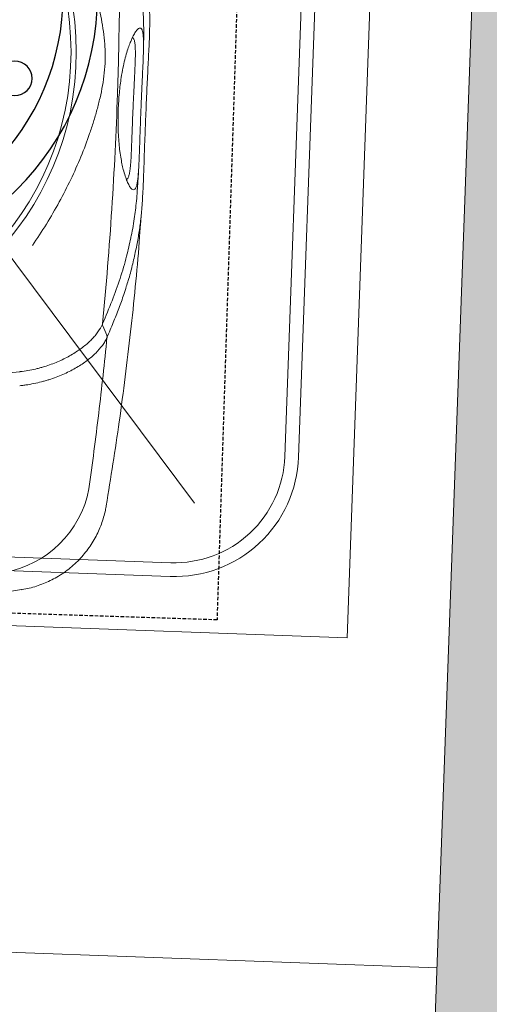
# Model space of a CAD drawing. Header units: millimetres. Extents: x 297264 to 416219, y -77299 to -23696.
# Tile 317 of 327: x 389495 to 389666, y -26732 to -26375. Entities that reach past the tile are written whole.
import ezdxf

# ---------------------------------------------------------------- set-up
doc = ezdxf.new("R2010")
doc.units = ezdxf.units.MM
doc.header["$LTSCALE"] = 2.5
doc.linetypes.add('11aa1PB-bd$0$11aa1PB-af$0$TRATTEGGIATA', pattern=[0.75, 0.5, -0.25])
for name, color, linetype, lineweight in [('CKD Equipments', 252, 'Continuous', 0), ('ELEVATION 1', 143, 'Continuous', 18), ('ELEVATION 4', 157, 'Continuous', 9), ('FURNITURES', 30, 'Continuous', 15), ('HATCH LIGHT', 250, 'Continuous', 0), ('K Equipment', 30, 'Continuous', 9)]:
    doc.layers.add(name, color=color, linetype=linetype, lineweight=lineweight)
doc.layers.add('CKD Plumbing', color=6, linetype='Continuous')
doc.layers.add('FAINTEQUIP', color=253, linetype='Continuous')
doc.styles.get("Standard").update_dxf_attribs({"font": 'GOTHIC.TTF'})
doc.dimstyles.new('AJKD_30', dxfattribs={"dimscale": 30, "dimtxt": 2, "dimasz": 1, "dimexe": 0.8, "dimexo": 0.8, "dimgap": 0.5, "dimtad": 1, "dimdec": 0, "dimzin": 0, "dimdsep": 46, "dimtxsty": 'Standard', "dimblk": 'ARCHTICK', "dimcen": 0.125, "dimclrd": 251, "dimclre": 251, "dimclrt": 42, "dimadec": 0, "dimazin": 0, "dimtfac": 1, "dimtdec": 0, "dimtix": 1, "dimtmove": 0, "dimatfit": 3, "dimfxl": 1, "dimtolj": 1, "dimtzin": 0, "dimarcsym": 1})

# ---------------------------------------------------------------- blocks, each defined once
blk = doc.blocks.new('H-WASH')
at = {"layer": 'CKD Equipments', "color": 4}
for p, q in [((20, -40), (20, 0)), ((1.603, -19.539), (14.288, -35.313)), ((-20, -40), (20, -40))]:
    blk.add_line(p, q, dxfattribs=at)
for points in [[(-13.5, -38), (13.5, -38, 0.414214), (18, -33.5), (18, -16.5, 0.414214), (13.5, -12), (-13.5, -12, 0.414214), (-18, -16.5), (-18, -33.5, 0.414214)], [(-13.5, -37.5), (13.5, -37.5, 0.414214), (17.5, -33.5), (17.5, -16.5, 0.414214), (13.5, -12.5), (-13.5, -12.5, 0.414214), (-17.5, -16.5), (-17.5, -33.5, 0.414214)]]:
    blk.add_lwpolyline(points, format="xyb", close=True, dxfattribs=at)
blk = doc.blocks.new('_ArchTick')
at = {"color": 0, "linetype": 'ByBlock', "const_width": 0.15}
blk.add_lwpolyline([(-0.5, -0.5), (0.5, 0.5)], dxfattribs=at)
blk = doc.blocks.new('G$C62143A14')
at = {"linetype": 'Continuous', "lineweight": 0}
for p, q in [((263.88, 107.91), (263.87, 107.91)), ((296.83, 65.48), (296.83, 65.47)), ((267.17, 33.94), (267.17, 33.94))]:
    blk.add_line(p, q, dxfattribs=at)
at = {"linetype": 'Continuous', "lineweight": 0, "flags": 128}
blk.add_lwpolyline([(294.76, 127.41), (294.02, 129.04), (293.28, 130.69)], dxfattribs=at)
at = {"linetype": 'Continuous', "lineweight": 0}
for radius in [106.93, 105]:
    blk.add_circle((173.18, 226), radius, dxfattribs=at)
blk.add_arc((252.96, 76.9), 37.74, 281.6875, 351.5567, dxfattribs=at)
for points, knots in [([(292.81, 298.92), (293.68, 285.01), (294.34, 271.07), (295.02, 250.13), (295.19, 243.14), (295.43, 229.15), (295.5, 222.15), (295.54, 201.17), (295.36, 187.21), (294.56, 159.32), (293.96, 145.4), (293.13, 131.5)], [0, 0, 0, 0, 0.25, 0.25, 0.375, 0.375, 0.5, 0.5, 0.75, 0.75, 1, 1, 1, 1]), ([(265.16, 295.03), (266.9, 292.42), (268.56, 289.8), (271.72, 284.5), (273.22, 281.83), (276.08, 276.42), (277.43, 273.7), (279.98, 268.18), (281.17, 265.39), (283.41, 259.74), (284.44, 256.91), (285.85, 252.62), (286.3, 251.18), (287.14, 248.29), (287.54, 246.84), (288.29, 243.91), (288.64, 242.44), (289.27, 239.47), (289.55, 237.97), (290.02, 234.96), (290.22, 233.44), (290.43, 231.13), (290.49, 230.35), (290.55, 229.19), (290.56, 228.8), (290.59, 228.01), (290.6, 227.62), (290.62, 225.65), (290.56, 224.09), (290.35, 221.02), (290.18, 219.49), (289.77, 216.47), (289.52, 214.97), (288.95, 211.99), (288.63, 210.51), (287.95, 207.58), (287.58, 206.12), (286.8, 203.23), (286.38, 201.79), (285.07, 197.5), (284.11, 194.66), (280.98, 186.21), (278.56, 180.65), (274.42, 172.38), (272.96, 169.66), (269.9, 164.27), (268.3, 161.61), (266.62, 158.98)], [0, 0, 0, 0, 0.0625, 0.0625, 0.125, 0.125, 0.1875, 0.1875, 0.25, 0.25, 0.3125, 0.3125, 0.34375, 0.34375, 0.375, 0.375, 0.40625, 0.40625, 0.4375, 0.4375, 0.46875, 0.46875, 0.484375, 0.484375, 0.492188, 0.492188, 0.5, 0.5, 0.53125, 0.53125, 0.5625, 0.5625, 0.59375, 0.59375, 0.625, 0.625, 0.65625, 0.65625, 0.6875, 0.6875, 0.75, 0.75, 0.875, 0.875, 0.9375, 0.9375, 1, 1, 1, 1]), ([(301.44, 276.45), (301.75, 275.05), (302.55, 271.44), (303.6, 265.92), (304.62, 259.79), (305.4, 253.83), (305.96, 247.99), (306.24, 243.12), (306.35, 239.27), (306.37, 236.26), (306.35, 232.9), (306.3, 229.24), (306.24, 225.22), (306.18, 221.07), (306.13, 216.7), (306.09, 212.1), (306.06, 207.11), (306.04, 201.95), (306.04, 196.95), (306.05, 192.75), (306.06, 189.23), (306.06, 186.3), (306.05, 183.54), (306.03, 180.52), (305.98, 177.38), (305.88, 174.2), (305.73, 171.32), (305.46, 167.82), (304.99, 163.66), (304.2, 158.49), (303.16, 153), (302.17, 148.58), (301.46, 146.05), (301.24, 145.3)], [0, 0, 0, 0, 0.033599, 0.086704, 0.14001, 0.193319, 0.246393, 0.299468, 0.326258, 0.353125, 0.379834, 0.406408, 0.428618, 0.451478, 0.47167, 0.492329, 0.516002, 0.540379, 0.564065, 0.588402, 0.605742, 0.623087, 0.640895, 0.658706, 0.685242, 0.711788, 0.738802, 0.765824, 0.81871, 0.871587, 0.924587, 0.977588, 1, 1, 1, 1]), ([(304.34, 232.77), (304.34, 233.59), (304.32, 235.34), (304.17, 240.5), (303.67, 247.37), (302.53, 255.86), (301.72, 260.92), (301.15, 263.69), (301.12, 263.85)], [0, 0, 0, 0, 0.076639, 0.163762, 0.518013, 0.751525, 0.985081, 1, 1, 1, 1]), ([(304.01, 184.73), (303.97, 184.22), (303.86, 183.03), (303.62, 181.83), (303.29, 180.95), (302.86, 180.52), (302.33, 180.49), (301.69, 180.94), (300.97, 181.91), (300.2, 183.37), (299.41, 185.28), (298.69, 187.43), (298.06, 189.77), (297.52, 192.16), (297.04, 194.87), (296.62, 197.87), (296.32, 200.95), (296.12, 203.96), (296.02, 206.73), (295.99, 209.52), (296.03, 212.49), (296.17, 215.56), (296.38, 218.45), (296.7, 221.56), (297.14, 224.68), (297.72, 227.74), (298.34, 230.38), (298.99, 232.61), (299.71, 234.69), (300.48, 236.52), (301.26, 237.97), (301.97, 238.89), (302.61, 239.35), (303.16, 239.35), (303.62, 238.79), (303.98, 237.69), (304.12, 236.37), (304.2, 235.72)], [0, 0, 0, 0, 0.026608, 0.06138, 0.0962, 0.130925, 0.168927, 0.207024, 0.245099, 0.283069, 0.316694, 0.350298, 0.37294, 0.395622, 0.418192, 0.438002, 0.457786, 0.474878, 0.488481, 0.502082, 0.518368, 0.53466, 0.550889, 0.567128, 0.590899, 0.614713, 0.640745, 0.66688, 0.692979, 0.729781, 0.766704, 0.803672, 0.840537, 0.880482, 0.920552, 0.960572, 1, 1, 1, 1]), ([(301.35, 209.93), (301.35, 210.19), (301.36, 211.47), (301.38, 213.82), (301.42, 217.11), (301.47, 220.46), (301.51, 223.57), (301.53, 226.21), (301.52, 228.58), (301.47, 230.66), (301.34, 232.62), (301.12, 234.17), (300.83, 235.18), (300.57, 235.43), (300.47, 235.53), (300.47, 235.53), (300.47, 235.53), (300.47, 235.53), (300.38, 235.62), (300.28, 235.71), (300.19, 235.8)], [0, 0, 0, 0, 0.014263, 0.071432, 0.130741, 0.207145, 0.286904, 0.364421, 0.443321, 0.542698, 0.643157, 0.777817, 0.912539, 1, 1, 1, 1, 1, 1, 1.081436, 1.081436, 1.081436, 1.081436]), ([(304.2, 235.72), (304.2, 235.72), (304.26, 235.25), (304.32, 233.87), (304.38, 231.79), (304.39, 229.49), (304.39, 227.19), (304.36, 224.56), (304.33, 221.57), (304.3, 218.26), (304.26, 214.65), (304.24, 211.81), (304.24, 210.23), (304.24, 209.92)], [0, 0, 0, 0, 0.0021857, 0.1486808, 0.2950678, 0.3936347, 0.4923949, 0.5907133, 0.6868358, 0.782863, 0.8795306, 0.9761461, 1, 1, 1, 1]), ([(299.89, 184.14), (299.99, 184.23), (300.1, 184.32), (300.2, 184.41), (300.2, 184.41), (300.2, 184.41), (300.2, 184.41), (300.25, 184.46), (300.44, 184.63), (300.69, 185.34), (300.95, 186.59), (301.14, 188.42), (301.24, 190.5), (301.29, 192.62), (301.31, 194.59), (301.32, 197.05), (301.32, 199.79), (301.32, 202.55), (301.32, 205.02), (301.33, 207.5), (301.34, 209.11), (301.35, 209.93)], [-0.088365, -0.088365, -0.088365, -0.088365, 0, 0, 0, 0, 0, 0, 0.042963, 0.162036, 0.283698, 0.405299, 0.528456, 0.591382, 0.654277, 0.728503, 0.80457, 0.856235, 0.909083, 0.954041, 1, 1, 1, 1]), ([(304.24, 209.92), (304.23, 208.94), (304.22, 206.98), (304.22, 203.98), (304.22, 201.01), (304.23, 197.79), (304.23, 194.6), (304.23, 191.57), (304.2, 189), (304.14, 186.89), (304.09, 185.47), (304.02, 184.88), (304.01, 184.73)], [0, 0, 0, 0, 0.0782123, 0.1564368, 0.2446658, 0.3329467, 0.4546253, 0.5765046, 0.703629, 0.8312553, 0.9586974, 1, 1, 1, 1]), ([(303.91, 180.58), (304.02, 182.73), (304.13, 185.07), (304.16, 187.42), (304.16, 187.6)], [0, 0, 0, 0, 0.919543, 1, 1, 1, 1]), ([(302.2, 162.92), (302.26, 163.21), (302.79, 165.97), (303.23, 169.58), (303.65, 173.93), (303.86, 177.33), (303.99, 180.67), (304.03, 183.21), (304.05, 184.25)], [0, 0, 0, 0, 0.042136, 0.404804, 0.566088, 0.727781, 0.888854, 1, 1, 1, 1]), ([(296.81, 65.48), (298.08, 75.69), (300.71, 96.79), (303.47, 128.89), (305.24, 155.54), (305.68, 171.27), (305.65, 170.35)], [0, 0, 0, 0, 0.27832, 0.574596, 0.870871, 1, 1, 1, 1]), ([(293.13, 131.5), (294.21, 134.35), (296.37, 140.06), (298.94, 148.11), (300.93, 155.81), (301.81, 160.74), (302.2, 162.92)], [0, 0, 0, 0, 0.263525, 0.527185, 0.79078, 1, 1, 1, 1]), ([(301.24, 145.3), (300.98, 144.33), (300.26, 141.65), (298.83, 137.28), (297, 132.07), (295.6, 128.41), (294.9, 126.59)], [0, 0, 0, 0, 0.157579, 0.438078, 0.719047, 1, 1, 1, 1]), ([(263.89, 113.03), (265.76, 113.31), (267.57, 113.69), (269.77, 114.29), (270.21, 114.41), (271.07, 114.67), (271.5, 114.81), (272.77, 115.23), (273.6, 115.53), (276.01, 116.48), (277.52, 117.17), (279.68, 118.29), (280.38, 118.68), (281.74, 119.48), (282.4, 119.89), (284.29, 121.16), (285.45, 122.03), (287.56, 123.81), (288.51, 124.72), (289.57, 125.89), (289.78, 126.12), (290.17, 126.59), (290.36, 126.83), (290.92, 127.53), (291.25, 128), (292.18, 129.42), (292.68, 130.37), (293.07, 131.33)], [0, 0, 0, 0, 0.125, 0.125, 0.15625, 0.15625, 0.1875, 0.1875, 0.25, 0.25, 0.375, 0.375, 0.4375, 0.4375, 0.5, 0.5, 0.625, 0.625, 0.75, 0.75, 0.78125, 0.78125, 0.8125, 0.8125, 0.875, 0.875, 1, 1, 1, 1]), ([(294.91, 126.6), (294.71, 126.11), (294.48, 125.62), (293.95, 124.63), (293.66, 124.14), (292.68, 122.67), (291.91, 121.71), (290.13, 119.81), (289.12, 118.87), (287.43, 117.49), (286.84, 117.04), (285.59, 116.14), (284.95, 115.7), (282.92, 114.4), (281.48, 113.59), (278.41, 112.07), (276.78, 111.36), (274.62, 110.55), (274.18, 110.4), (273.3, 110.09), (272.85, 109.95), (271.5, 109.53), (270.59, 109.27), (268.73, 108.8), (267.78, 108.58), (266.34, 108.3), (265.85, 108.21), (265.11, 108.09), (264.87, 108.05), (264.37, 107.98), (264.13, 107.94), (263.88, 107.91)], [0, 0, 0, 0, 0.0625, 0.0625, 0.125, 0.125, 0.25, 0.25, 0.375, 0.375, 0.4375, 0.4375, 0.5, 0.5, 0.625, 0.625, 0.75, 0.75, 0.78125, 0.78125, 0.8125, 0.8125, 0.875, 0.875, 0.9375, 0.9375, 0.96875, 0.96875, 0.984375, 0.984375, 1, 1, 1, 1]), ([(294.9, 126.59), (294.32, 117.35), (293.65, 108.13), (292.12, 89.72), (291.25, 80.53), (290.3, 71.36)], [0, 0, 0, 0, 0.5, 0.5, 1, 1, 1, 1]), ([(294.91, 126.6), (294.92, 126.63), (294.92, 126.66), (294.93, 126.73), (294.93, 126.76), (294.93, 126.87), (294.92, 126.94), (294.88, 127.15), (294.83, 127.28), (294.76, 127.4)], [0, 0, 0, 0, 0.125, 0.125, 0.25, 0.25, 0.5, 0.5, 1, 1, 1, 1]), ([(85.06, 111.09), (92.41, 110.17), (99.79, 109.34), (114.61, 107.92), (122.05, 107.33), (136.99, 106.39), (144.47, 106.05), (159.47, 105.64), (166.98, 105.58), (181.99, 105.74), (189.5, 105.97), (204.48, 106.69), (211.94, 107.19), (223.12, 108.14), (226.83, 108.48), (234.27, 109.24), (237.97, 109.64), (249.07, 110.95), (256.43, 111.93), (263.76, 113.01)], [0, 0, 0, 0, 0.125, 0.125, 0.25, 0.25, 0.375, 0.375, 0.5, 0.5, 0.625, 0.625, 0.75, 0.75, 0.8125, 0.8125, 0.875, 0.875, 1, 1, 1, 1]), ([(267.18, 33.88), (267.25, 33.89), (268.2, 34.05), (270, 34.52), (272.58, 35.32), (275.08, 36.33), (277.52, 37.51), (279.94, 38.92), (282.31, 40.55), (284.6, 42.42), (286.71, 44.43), (288.63, 46.57), (290.36, 48.83), (291.9, 51.18), (293.24, 53.62), (294.38, 56.11), (295.32, 58.66), (296.06, 61.24), (296.57, 63.51), (296.75, 64.93), (296.82, 65.48)], [0, 0, 0, 0, 0.0043, 0.062427, 0.120682, 0.179038, 0.237474, 0.295974, 0.360442, 0.424188, 0.487097, 0.549223, 0.610606, 0.671276, 0.731251, 0.79054, 0.849146, 0.907063, 0.964275, 1, 1, 1, 1]), ([(247.32, 30.42), (248.21, 30.54), (254.86, 31.47), (261.46, 32.77), (267.18, 33.9)], [0, 0, 0, 0, 0.132817, 1, 1, 1, 1])]:
    blk.add_open_spline(points, degree=3, knots=knots, dxfattribs=at)
for points in [[(293.07, 131.33), (293.09, 131.38), (293.11, 131.44), (293.13, 131.5)], [(293.07, 131.33), (293.07, 131.11), (293.15, 130.89), (293.28, 130.69)], [(294.76, 127.4), (294.76, 127.4), (294.76, 127.4), (294.76, 127.41)], [(294.9, 126.59), (294.91, 126.59), (294.91, 126.6), (294.91, 126.6)], [(263.76, 113.01), (263.8, 113.02), (263.84, 113.02), (263.89, 113.03)]]:
    blk.add_open_spline(points, degree=3, dxfattribs=at)
at = {"layer": 'FAINTEQUIP', "color": 4, "linetype": '11aa1PB-bd$0$11aa1PB-af$0$TRATTEGGIATA'}
blk.add_lwpolyline([(337, 429.45), (338.5, 25.45), (1.5, 24.2), (0, 428.19), (337, 429.45)], dxfattribs=at)
blk = doc.blocks.new('100 DNT')
at = {"layer": 'CKD Plumbing'}
for centre, radius in [((-0.13, -4.68), 101.6), ((-0.13, -4.68), 88.9), ((-14.03, 67.29), 6.35), ((19.38, 65.33), 6.35), ((-44.99, 54.56), 6.35), ((48.63, 49.06), 6.35), ((-67.36, 29.66), 6.35), ((-0.36, 27.01), 6.35), ((14.87, 24.79), 6.35), ((-15.04, 22.4), 6.35), ((67.93, 21.71), 6.35), ((27.63, 16.19), 6.35), ((-26.26, 11.87), 6.35), ((35.39, 2.9), 6.35), ((-76.71, -2.48), 6.35), ((-31.81, -2.48), 6.35), ((-31.81, -2.48), 6.35), ((-31.81, -2.48), 6.35), ((-31.81, -2.48), 6.35), ((-31.81, -2.48), 6.35), ((-31.81, -2.48), 6.35), ((-31.81, -2.48), 6.35), ((-31.81, -2.48), 6.35), ((-31.81, -2.48), 6.35), ((-31.81, -2.48), 6.35), ((-31.81, -2.48), 6.35), ((-31.81, -2.48), 6.35), ((-31.81, -2.48), 6.35), ((-31.81, -2.48), 6.35), ((-31.81, -2.48), 6.35), ((-31.81, -2.48), 6.35), ((-31.81, -2.48), 6.35), ((-31.81, -2.48), 6.35), ((-31.81, -2.48), 6.35), ((-31.81, -2.48), 6.35), ((-31.81, -2.48), 6.35), ((-31.81, -2.48), 6.35), ((-31.81, -2.48), 6.35), ((-31.81, -2.48), 6.35), ((-31.81, -2.48), 6.35), ((-31.81, -2.48), 6.35), ((-31.81, -2.48), 6.35), ((36.62, -12.43), 6.35), ((73.45, -11.3), 6.35), ((-30.58, -17.81), 6.35), ((31.07, -26.79), 6.35), ((-22.82, -31.1), 6.35), ((-71.19, -35.49), 6.35), ((19.84, -37.31), 6.35), ((-10.07, -39.7), 6.35), ((5.16, -41.92), 6.35), ((64.1, -43.44), 6.35), ((-51.89, -62.84), 6.35), ((41.73, -68.34), 6.35), ((-22.64, -79.11), 6.35), ((10.78, -81.07), 6.35)]:
    blk.add_circle(centre, radius, dxfattribs=at)
blk = doc.blocks.new('100DNT')
at = {"layer": 'CKD Plumbing'}
blk.add_blockref('100 DNT', (0.13, 4.68), dxfattribs=at)

msp = doc.modelspace()

# ---------------------------------------------------------------- hatches: boundary and pattern name
at = {"layer": 'HATCH LIGHT', "true_color": 0x636466}
h = msp.add_hatch(dxfattribs=at)
h.set_pattern_fill('ANSI32', color=251, scale=6)
h.set_pattern_definition([(45, (318543.99, -46725.026), (-40.411153, 40.411153), []), (45, (318570.93, -46725.026), (-40.411153, 40.411153), [])])
h.paths.add_polyline_path([(395686.83, -32589.97), (395492.89, -32638.82), (395674.43, -33359.69), (383121.78, -33359.58, -0.000263), (383107.25, -33559.58), (395931.04, -33559.7)])
h.paths.add_polyline_path([(383535.72, -25157.06), (383335.64, -25157.06, -0.011972), (382854.42, -34256.03), (383055.01, -34256.03, 0.01196)])
h.paths.add_polyline_path([(383519.35, -25697.6), (393198.29, -26046.56, 0.003501), (393692.36, -26800.64), (393859.99, -26691.53), (393309.88, -25850.46), (383525.58, -25497.7, -0.000262)])
h = msp.add_hatch(dxfattribs=at)
h.set_pattern_fill('ANSI36', color=251, scale=7)
h.set_pattern_definition([(45, (318543.99, -46725.026), (11.786586, 43.2174826), [55.5625, -11.1125, 0, -11.1125])])
h.paths.add_polyline_path([(389644.39, -26788.95), (390583.78, -26822.82), (390611.52, -26053.37), (393142.58, -26144.62), (393609.1, -26856.03), (393692.36, -26800.64, -0.003501), (393198.29, -26046.56), (390145.42, -25936.69, -0.403697), (390531.01, -26336.43, -1), (389731.01, -26336.43, -0.424809), (390145.42, -25936.69), (386312.89, -25798.4), (386309.29, -25898.26), (389672.13, -26019.5)])

# ---------------------------------------------------------------- linework, layer by layer
at = {"layer": 'ELEVATION 1'}
msp.add_lwpolyline([(393692.36, -26800.64), (393609.1, -26856.03), (393142.58, -26144.62), (390611.52, -26053.37), (390583.78, -26822.82), (389644.39, -26788.95), (389672.13, -26019.5), (386309.29, -25898.26)], dxfattribs=at)
at = {"layer": 'FURNITURES'}
msp.add_line((389646.91, -26719.04), (387283.42, -26633.83), dxfattribs=at)

# ---------------------------------------------------------------- block references
at = {"layer": 'CKD Equipments', "ltscale": 0.25, "rotation": 357.9373069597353}
msp.add_blockref('G$C62143A14', (389227.84, -26605.95), dxfattribs=at)
at = {"layer": 'CKD Plumbing', "xscale": -0.9832238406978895, "yscale": 0.9832238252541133, "zscale": 0.9832238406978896, "rotation": 359.9999999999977}
msp.add_blockref('100DNT', (389423.79, -26365.67), dxfattribs=at)
at = {"layer": 'K Equipment', "xscale": 10, "yscale": 10, "zscale": 10, "rotation": 357.9351876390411}
msp.add_blockref('H-WASH', (389428.83, -26192.28), dxfattribs=at)

# ---------------------------------------------------------------- leaders
at = {"layer": 'ELEVATION 4'}
msp.add_leader([(389472.08, -27081.7), (389472.16, -26565.7)], dimstyle='AJKD_30', override={"dimasz": 5, "dimgap": 0.5, "dimtad": 0, "dimldrblk": 'DotBlank', "dimfxl": 0.18, "dimfxlon": 1, "dimarcsym": 2}, dxfattribs=at)

doc.saveas('drawing.dxf')
